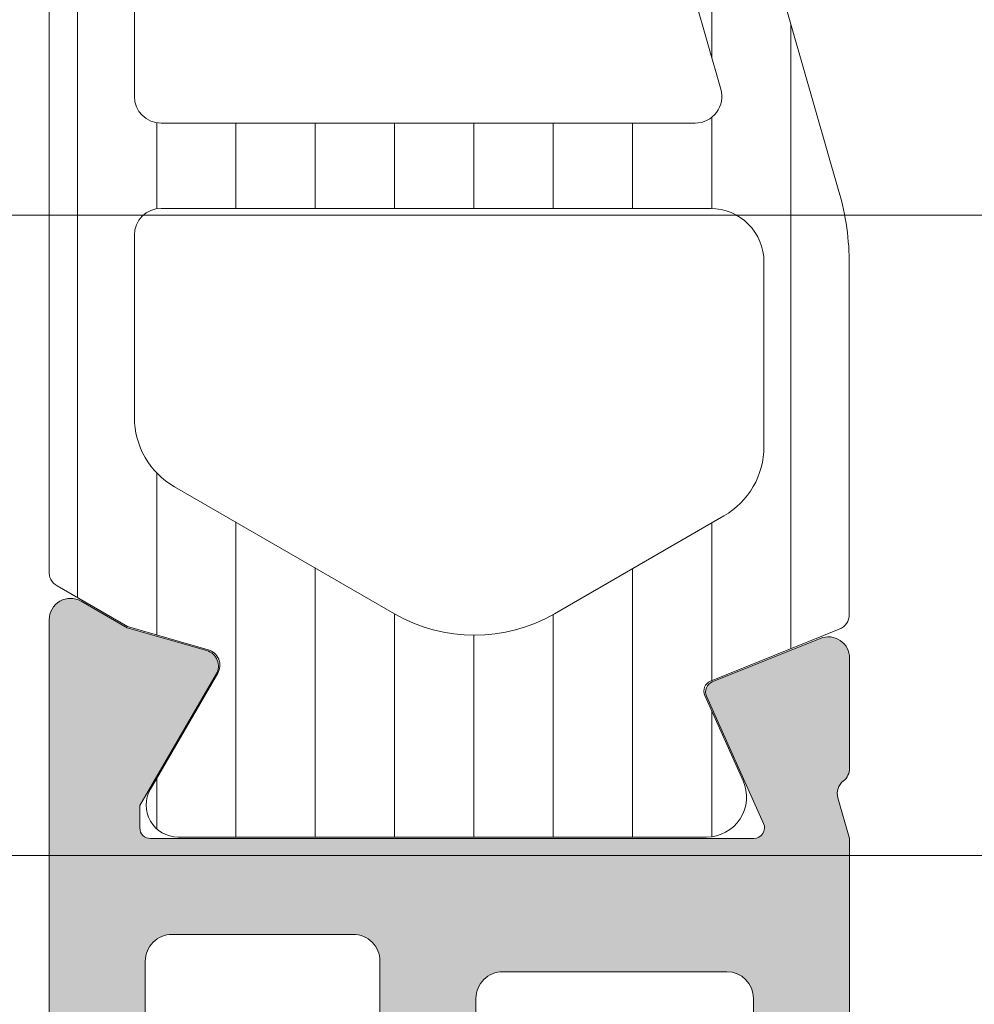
# Model space of a CAD drawing. Header units: millimetres. Extents: x 213386 to 506888, y 183055 to 450952.
# Tile 926 of 1056: x 393818 to 393836, y 342604 to 342623. Entities that reach past the tile are written whole.
import ezdxf

# ---------------------------------------------------------------- set-up
doc = ezdxf.new("R2010")
doc.units = ezdxf.units.MM
doc.layers.add('FASÁDA DETAILNÍ', color=255, linetype='Continuous', lineweight=0)
doc.layers.add('NOVA', color=255, linetype='Continuous', lineweight=0)

# ---------------------------------------------------------------- blocks, each defined once
blk = doc.blocks.new('A$C69D17D4D')
at = {"layer": 'FASÁDA DETAILNÍ'}
h = blk.add_hatch(dxfattribs=at)
h.set_pattern_fill('ANSI37', color=256, scale=0.48, angle=270, style=0)
h.set_pattern_definition([(315, (-4111.994716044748, 24886.81811234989), (1.077630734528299, 1.077630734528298), []), (44.99999999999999, (-4111.994716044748, 24886.81811234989), (-1.077630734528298, 1.077630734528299), [])])
edge = h.paths.add_edge_path(flags=16)
edge.add_line((-4111.330422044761, 24890.21938934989), (-4109.937568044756, 24890.11964534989))
edge.add_arc((-4109.894710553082, 24890.71811226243), 0.599999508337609, 265.9039194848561, 360.0000083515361)
edge.add_arc((-4109.894710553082, 24890.71811243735), 0.5999995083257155, 359.9999916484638, 454.0960805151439)
edge.add_line((-4109.937568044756, 24891.31657934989), (-4111.330422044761, 24891.21683534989))
edge.add_arc((-4111.294707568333, 24890.71811234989), 0.5000001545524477, 94.09606439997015, 265.9039356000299)
edge = h.paths.add_edge_path(flags=16)
edge.add_arc((-4114.494715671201, 24892.31810897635), 0.4999996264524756, 269.9999571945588, 360.0000428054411)
edge.add_line((-4113.994716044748, 24892.3181093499), (-4113.994716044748, 24895.9117943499))
edge.add_arc((-4114.494716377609, 24895.91179436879), 0.5000003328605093, 359.9999978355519, 473.2180266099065)
edge.add_line((-4114.691832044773, 24896.37130034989), (-4121.022934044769, 24893.6554223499))
edge.add_arc((-4120.8258181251, 24893.19591700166), 0.4999998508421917, 113.2180817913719, 182.5001106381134)
edge.add_line((-4121.325342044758, 24893.17410634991), (-4121.287016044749, 24892.29629934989))
edge.add_arc((-4120.787492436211, 24892.31810883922), 0.499999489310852, 182.4999791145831, 270.0000448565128)
edge.add_line((-4120.787492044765, 24891.8181093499), (-4114.494716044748, 24891.8181093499))
edge = h.paths.add_edge_path(flags=16)
edge.add_line((-4119.902878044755, 24866.7641903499), (-4111.006025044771, 24862.61552034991))
edge.add_arc((-4110.794715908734, 24863.06867409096), 0.499999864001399, 244.9999920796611, 360.0000296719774)
edge.add_line((-4110.294716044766, 24863.0686743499), (-4110.294716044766, 24872.41810934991))
edge.add_arc((-4110.794715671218, 24872.41810972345), 0.4999996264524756, 359.9999571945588, 450.0000428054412)
edge.add_line((-4110.794716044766, 24872.91810934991), (-4119.918639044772, 24872.91810934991))
edge.add_arc((-4119.918638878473, 24872.41810928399), 0.5000000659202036, 90.00001905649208, 182.5000272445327)
edge.add_line((-4120.418163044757, 24872.3962993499), (-4120.191093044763, 24867.19553534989))
edge.add_arc((-4119.691567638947, 24867.2173450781), 0.5000012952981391, 182.4999974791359, 244.9999080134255)
edge = h.paths.add_edge_path(flags=16)
edge.add_arc((-4110.794715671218, 24875.61810897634), 0.4999996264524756, 269.9999571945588, 360.0000428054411)
edge.add_line((-4110.294716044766, 24875.61810934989), (-4110.294716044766, 24882.8181093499))
edge.add_arc((-4110.794715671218, 24882.81810972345), 0.4999996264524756, 359.9999571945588, 450.0000428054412)
edge.add_line((-4110.794716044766, 24883.3181093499), (-4111.994716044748, 24883.3181093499))
edge.add_arc((-4111.99471753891, 24885.31810785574), 1.999998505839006, 179.9999571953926, 270.00004280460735, ccw=False)
edge.add_line((-4113.994716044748, 24885.3181093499), (-4113.994716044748, 24889.11810934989))
edge.add_arc((-4114.494715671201, 24889.11810972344), 0.4999996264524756, 359.9999571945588, 450.0000428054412)
edge.add_line((-4114.494716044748, 24889.61810934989), (-4120.647777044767, 24889.61810934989))
edge.add_arc((-4120.647776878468, 24889.11810928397), 0.5000000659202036, 90.00001905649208, 182.5000272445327)
edge.add_line((-4121.147301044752, 24889.09629934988), (-4120.907166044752, 24883.59629934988))
edge.add_arc((-4120.407642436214, 24883.6181088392), 0.499999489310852, 182.4999791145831, 270.0000448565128)
edge.add_line((-4120.407642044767, 24883.11810934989), (-4115.094716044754, 24883.11810934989))
edge.add_arc((-4115.094716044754, 24882.01810934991), 1.099999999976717, -90, 90, ccw=False)
edge.add_line((-4115.094716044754, 24880.91810934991), (-4120.26792704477, 24880.91810934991))
edge.add_arc((-4120.26792687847, 24880.41810928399), 0.5000000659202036, 90.00001905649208, 182.5000272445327)
edge.add_line((-4120.767451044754, 24880.3962993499), (-4120.557878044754, 24875.59629934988))
edge.add_arc((-4120.058354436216, 24875.6181088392), 0.499999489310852, 182.4999791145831, 270.0000448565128)
edge.add_line((-4120.05835404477, 24875.11810934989), (-4110.794716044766, 24875.11810934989))
edge = h.paths.add_edge_path()
edge.add_line((-4112.181173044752, 24860.4050563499), (-4120.96903904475, 24864.50290534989))
edge.add_ellipse((-4119.70118155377, 24867.22183071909), major_axis=(-3.000002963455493, 0), ratio=1, start_angle=2.500058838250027, end_angle=64.99996937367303, ccw=False)
edge.add_line((-4122.698329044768, 24867.0909693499), (-4122.72666304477, 24867.7399193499))
edge.add_ellipse((-4123.226186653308, 24867.71810986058), major_axis=(-0.499999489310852, 0), ratio=1, start_angle=182.4999791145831, end_angle=270.0000448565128)
edge.add_line((-4123.226187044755, 24868.21810934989), (-4124.19471604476, 24868.21810934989))
edge.add_ellipse((-4124.19471611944, 24868.31810927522), major_axis=(-0.0999999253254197, 0), ratio=1, start_angle=-4.278876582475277e-05, end_angle=90.00004278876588, ccw=False)
edge.add_line((-4124.294716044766, 24868.3181093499), (-4124.294716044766, 24868.91810934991))
edge.add_ellipse((-4124.194716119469, 24868.91810942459), major_axis=(-0.09999992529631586, 0), ratio=1, start_angle=-90.00004280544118, end_angle=4.278876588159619e-05, ccw=False)
edge.add_line((-4124.19471604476, 24869.01810934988), (-4123.29167804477, 24869.01810934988))
edge.add_ellipse((-4123.29167821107, 24869.51810941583), major_axis=(-0.5000000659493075, 0), ratio=1, start_angle=90.00001905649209, end_angle=182.5000272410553)
edge.add_line((-4122.792154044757, 24869.53991934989), (-4123.185992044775, 24878.44021334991))
edge.add_ellipse((-4123.685503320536, 24878.41810924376), major_axis=(-0.5000001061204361, 0), ratio=1, start_angle=182.5337692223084, end_angle=270.0000829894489)
edge.add_line((-4123.685504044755, 24878.91810934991), (-4124.294716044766, 24878.91810934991))
edge.add_ellipse((-4124.294716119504, 24879.0181092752), major_axis=(-0.0999999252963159, 0), ratio=1, start_angle=-4.278876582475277e-05, end_angle=90.00004282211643, ccw=False)
edge.add_line((-4124.394716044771, 24879.01810934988), (-4124.394716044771, 24879.61810934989))
edge.add_ellipse((-4124.294716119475, 24879.61810942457), major_axis=(-0.09999992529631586, 0), ratio=1, start_angle=-90.00004280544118, end_angle=4.278876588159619e-05, ccw=False)
edge.add_line((-4124.294716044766, 24879.71810934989), (-4123.765154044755, 24879.71810934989))
edge.add_ellipse((-4123.765153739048, 24880.21810984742), major_axis=(-0.5000004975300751, 0), ratio=1, start_angle=89.99996496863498, end_angle=182.533697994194)
edge.add_line((-4123.265642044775, 24880.2402133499), (-4123.776298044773, 24891.7804383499))
edge.add_ellipse((-4124.27582264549, 24891.75862881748), major_axis=(-0.5000004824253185, 0), ratio=1, start_angle=182.4999790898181, end_angle=273.2170573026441)
edge.add_line((-4124.303882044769, 24892.2578413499), (-4129.437625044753, 24891.96927834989))
edge.add_ellipse((-4129.322069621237, 24891.55886034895), major_axis=(-0.4263754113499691, 0), ratio=1, start_angle=-74.27514552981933, end_angle=69.24102762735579)
edge.add_line((-4129.473193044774, 24891.16016534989), (-4129.240590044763, 24891.16140534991))
edge.add_line((-4129.240590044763, 24891.16140534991), (-4127.358011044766, 24891.45954334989))
edge.add_line((-4127.358011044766, 24891.45954334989), (-4124.508726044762, 24891.05911734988))
edge.add_ellipse((-4124.550476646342, 24890.76203675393), major_axis=(-0.2999999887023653, 0), ratio=1, start_angle=145.4022536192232, end_angle=262.00025595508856, ccw=False)
edge.add_ellipse((-4126.773047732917, 24892.29515014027), major_axis=(-3.000047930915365, 0), ratio=1, start_angle=71.99157541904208, end_angle=145.4023587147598, ccw=False)
edge.add_line((-4127.700533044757, 24889.44207134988), (-4129.955424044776, 24890.07564734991))
edge.add_ellipse((-4129.794494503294, 24890.85085985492), major_axis=(-0.7917403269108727, 0), ratio=1, start_angle=6.798346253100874, end_angle=78.27231020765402, ccw=False)
edge.add_line((-4130.580668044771, 24890.75713734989), (-4130.581889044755, 24891.81534734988))
edge.add_ellipse((-4129.402802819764, 24891.68622310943), major_axis=(-1.186135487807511, 0), ratio=1, start_angle=288.65557644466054, end_angle=353.7503218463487, ccw=False)
edge.add_line((-4129.782222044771, 24892.8100373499), (-4126.540882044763, 24893.90437034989))
edge.add_line((-4126.540882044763, 24893.90437034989), (-4118.491087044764, 24896.7941483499))
edge.add_line((-4118.491087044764, 24896.7941483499), (-4108.593210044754, 24901.12695734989))
edge.add_ellipse((-4108.39493997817, 24900.66794836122), major_axis=(-0.5000002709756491, 0), ratio=1, start_angle=180.0665763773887, end_angle=293.36204948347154, ccw=False)
edge.add_line((-4107.89494004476, 24900.6685293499), (-4107.894305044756, 24900.12182834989))
edge.add_ellipse((-4108.394305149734, 24900.12124807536), major_axis=(-0.5000004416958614, 0), ratio=1, start_angle=113.92082453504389, end_angle=180.0664945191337, ccw=False)
edge.add_line((-4108.191568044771, 24899.6641943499), (-4111.395571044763, 24898.26243834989))
edge.add_ellipse((-4110.994716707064, 24897.34629727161), major_axis=(-0.999999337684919, 0), ratio=1, start_angle=-66.36838527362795, end_angle=5.281060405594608e-05)
edge.add_line((-4111.994716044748, 24897.34629634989), (-4111.994716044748, 24892.11835434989))
edge.add_line((-4111.994716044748, 24892.11835434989), (-4110.195237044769, 24892.11834534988))
edge.add_line((-4110.195237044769, 24892.11834534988), (-4110.057295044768, 24892.63314634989))
edge.add_ellipse((-4109.780141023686, 24892.5183810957), major_axis=(-0.2999756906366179, 0), ratio=1, start_angle=247.4964333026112, end_angle=337.5062997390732, ccw=False)
edge.add_line((-4109.665328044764, 24892.79551534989), (-4108.395201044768, 24891.94634834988))
edge.add_ellipse((-4108.894921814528, 24891.08048416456), major_axis=(-0.9997207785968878, 0), ratio=1, start_angle=179.9923881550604, end_angle=240.00923930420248, ccw=False)
edge.add_line((-4107.895201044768, 24891.0803513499), (-4107.895232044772, 24890.3559903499))
edge.add_ellipse((-4108.894969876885, 24890.35619840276), major_axis=(-0.9997378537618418, 0), ratio=1, start_angle=119.99132494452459, end_angle=179.9880763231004, ccw=False)
edge.add_line((-4108.395232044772, 24889.4903243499), (-4109.665328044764, 24888.64115734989))
edge.add_ellipse((-4109.780139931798, 24888.91830484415), major_axis=(-0.2999875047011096, 0), ratio=1, start_angle=22.4986038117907, end_angle=112.50240616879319, ccw=False)
edge.add_line((-4110.057295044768, 24888.80351134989), (-4110.195267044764, 24889.3183273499))
edge.add_line((-4110.195267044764, 24889.3183273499), (-4111.994716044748, 24889.3183353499))
edge.add_line((-4111.994716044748, 24889.3183353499), (-4111.994716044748, 24886.11810834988))
edge.add_ellipse((-4111.694716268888, 24886.11810812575), major_axis=(-0.2999997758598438, 0), ratio=1, start_angle=-4.280544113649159e-05, end_angle=90.00004280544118)
edge.add_line((-4111.69471604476, 24885.81810834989), (-4108.394720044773, 24885.81810834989))
edge.add_ellipse((-4108.394719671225, 24885.31810872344), major_axis=(-0.4999996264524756, 0), ratio=1, start_angle=179.9999571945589, end_angle=270.0000428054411, ccw=False)
edge.add_line((-4107.894720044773, 24885.31810834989), (-4107.894720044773, 24858.4204863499))
edge.add_line((-4107.894720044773, 24858.4204863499), (-4109.445112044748, 24857.52536834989))
edge.add_ellipse((-4109.695112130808, 24857.95838090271), major_axis=(-0.4999999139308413, 0), ratio=1, start_angle=6.334934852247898e-05, end_angle=120.00001708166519, ccw=False)
edge.add_line((-4110.195112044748, 24857.95838034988), (-4111.892483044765, 24857.95838034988))
edge.add_line((-4111.892483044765, 24857.95838034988), (-4111.892483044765, 24859.95190234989))
edge.add_ellipse((-4112.39248330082, 24859.95190269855), major_axis=(-0.5000002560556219, 0), ratio=1, start_angle=179.9999600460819, end_angle=244.9998714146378)
h = blk.add_hatch(dxfattribs=at)
h.set_pattern_fill('ANSI37', color=256, scale=0.48, angle=270, style=0)
h.set_pattern_definition([(315, (-4111.994715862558, 24886.81811234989), (1.077630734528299, 1.077630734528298), []), (44.99999999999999, (-4111.994715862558, 24886.81811234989), (-1.077630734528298, 1.077630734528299), [])])
edge = h.paths.add_edge_path(flags=16)
edge.add_line((-4111.330421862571, 24890.21938934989), (-4109.937567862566, 24890.11964534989))
edge.add_arc((-4109.894710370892, 24890.71811226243), 0.599999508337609, 265.9039194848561, 360.0000083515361)
edge.add_arc((-4109.894710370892, 24890.71811243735), 0.5999995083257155, 359.9999916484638, 454.0960805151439)
edge.add_line((-4109.937567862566, 24891.31657934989), (-4111.330421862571, 24891.21683534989))
edge.add_arc((-4111.294707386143, 24890.71811234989), 0.5000001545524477, 94.09606439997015, 265.9039356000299)
edge = h.paths.add_edge_path(flags=16)
edge.add_arc((-4114.494715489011, 24892.31810897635), 0.4999996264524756, 269.9999571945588, 360.0000428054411)
edge.add_line((-4113.994715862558, 24892.3181093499), (-4113.994715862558, 24895.9117943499))
edge.add_arc((-4114.494716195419, 24895.91179436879), 0.5000003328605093, 359.9999978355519, 473.2180266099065)
edge.add_line((-4114.691831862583, 24896.37130034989), (-4121.02293386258, 24893.6554223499))
edge.add_arc((-4120.82581794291, 24893.19591700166), 0.4999998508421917, 113.2180817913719, 182.5001106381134)
edge.add_line((-4121.325341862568, 24893.17410634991), (-4121.287015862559, 24892.29629934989))
edge.add_arc((-4120.787492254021, 24892.31810883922), 0.499999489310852, 182.4999791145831, 270.0000448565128)
edge.add_line((-4120.787491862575, 24891.8181093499), (-4114.494715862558, 24891.8181093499))
edge = h.paths.add_edge_path(flags=16)
edge.add_line((-4119.902877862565, 24866.7641903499), (-4111.006024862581, 24862.61552034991))
edge.add_arc((-4110.794715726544, 24863.06867409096), 0.499999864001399, 244.9999920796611, 360.0000296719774)
edge.add_line((-4110.294715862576, 24863.0686743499), (-4110.294715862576, 24872.41810934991))
edge.add_arc((-4110.794715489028, 24872.41810972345), 0.4999996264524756, 359.9999571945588, 450.0000428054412)
edge.add_line((-4110.794715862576, 24872.91810934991), (-4119.918638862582, 24872.91810934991))
edge.add_arc((-4119.918638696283, 24872.41810928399), 0.5000000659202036, 90.00001905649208, 182.5000272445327)
edge.add_line((-4120.418162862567, 24872.3962993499), (-4120.191092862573, 24867.19553534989))
edge.add_arc((-4119.691567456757, 24867.2173450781), 0.5000012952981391, 182.4999974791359, 244.9999080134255)
edge = h.paths.add_edge_path(flags=16)
edge.add_arc((-4110.794715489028, 24875.61810897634), 0.4999996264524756, 269.9999571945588, 360.0000428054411)
edge.add_line((-4110.294715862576, 24875.61810934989), (-4110.294715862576, 24882.8181093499))
edge.add_arc((-4110.794715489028, 24882.81810972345), 0.4999996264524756, 359.9999571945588, 450.0000428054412)
edge.add_line((-4110.794715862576, 24883.3181093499), (-4111.994715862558, 24883.3181093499))
edge.add_arc((-4111.99471735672, 24885.31810785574), 1.999998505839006, 179.9999571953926, 270.00004280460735, ccw=False)
edge.add_line((-4113.994715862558, 24885.3181093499), (-4113.994715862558, 24889.11810934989))
edge.add_arc((-4114.494715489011, 24889.11810972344), 0.4999996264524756, 359.9999571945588, 450.0000428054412)
edge.add_line((-4114.494715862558, 24889.61810934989), (-4120.647776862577, 24889.61810934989))
edge.add_arc((-4120.647776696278, 24889.11810928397), 0.5000000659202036, 90.00001905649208, 182.5000272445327)
edge.add_line((-4121.147300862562, 24889.09629934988), (-4120.907165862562, 24883.59629934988))
edge.add_arc((-4120.407642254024, 24883.6181088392), 0.499999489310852, 182.4999791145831, 270.0000448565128)
edge.add_line((-4120.407641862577, 24883.11810934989), (-4115.094715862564, 24883.11810934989))
edge.add_arc((-4115.094715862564, 24882.01810934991), 1.099999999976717, -90, 90, ccw=False)
edge.add_line((-4115.094715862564, 24880.91810934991), (-4120.26792686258, 24880.91810934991))
edge.add_arc((-4120.26792669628, 24880.41810928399), 0.5000000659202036, 90.00001905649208, 182.5000272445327)
edge.add_line((-4120.767450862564, 24880.3962993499), (-4120.557877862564, 24875.59629934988))
edge.add_arc((-4120.058354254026, 24875.6181088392), 0.499999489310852, 182.4999791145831, 270.0000448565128)
edge.add_line((-4120.05835386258, 24875.11810934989), (-4110.794715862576, 24875.11810934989))
edge = h.paths.add_edge_path()
edge.add_line((-4112.181172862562, 24860.4050563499), (-4120.96903886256, 24864.50290534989))
edge.add_ellipse((-4119.70118137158, 24867.22183071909), major_axis=(-3.000002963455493, 0), ratio=1, start_angle=2.500058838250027, end_angle=64.99996937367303, ccw=False)
edge.add_line((-4122.698328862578, 24867.0909693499), (-4122.72666286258, 24867.7399193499))
edge.add_ellipse((-4123.226186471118, 24867.71810986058), major_axis=(-0.499999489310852, 0), ratio=1, start_angle=182.4999791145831, end_angle=270.0000448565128)
edge.add_line((-4123.226186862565, 24868.21810934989), (-4124.19471586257, 24868.21810934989))
edge.add_ellipse((-4124.19471593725, 24868.31810927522), major_axis=(-0.0999999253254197, 0), ratio=1, start_angle=-4.278876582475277e-05, end_angle=90.00004278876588, ccw=False)
edge.add_line((-4124.294715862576, 24868.3181093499), (-4124.294715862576, 24868.91810934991))
edge.add_ellipse((-4124.194715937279, 24868.91810942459), major_axis=(-0.09999992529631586, 0), ratio=1, start_angle=-90.00004280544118, end_angle=4.278876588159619e-05, ccw=False)
edge.add_line((-4124.19471586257, 24869.01810934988), (-4123.29167786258, 24869.01810934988))
edge.add_ellipse((-4123.29167802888, 24869.51810941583), major_axis=(-0.5000000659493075, 0), ratio=1, start_angle=90.00001905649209, end_angle=182.5000272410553)
edge.add_line((-4122.792153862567, 24869.53991934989), (-4123.185991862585, 24878.44021334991))
edge.add_ellipse((-4123.685503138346, 24878.41810924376), major_axis=(-0.5000001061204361, 0), ratio=1, start_angle=182.5337692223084, end_angle=270.0000829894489)
edge.add_line((-4123.685503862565, 24878.91810934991), (-4124.294715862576, 24878.91810934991))
edge.add_ellipse((-4124.294715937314, 24879.0181092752), major_axis=(-0.0999999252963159, 0), ratio=1, start_angle=-4.278876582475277e-05, end_angle=90.00004282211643, ccw=False)
edge.add_line((-4124.394715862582, 24879.01810934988), (-4124.394715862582, 24879.61810934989))
edge.add_ellipse((-4124.294715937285, 24879.61810942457), major_axis=(-0.09999992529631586, 0), ratio=1, start_angle=-90.00004280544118, end_angle=4.278876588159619e-05, ccw=False)
edge.add_line((-4124.294715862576, 24879.71810934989), (-4123.765153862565, 24879.71810934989))
edge.add_ellipse((-4123.765153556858, 24880.21810984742), major_axis=(-0.5000004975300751, 0), ratio=1, start_angle=89.99996496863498, end_angle=182.533697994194)
edge.add_line((-4123.265641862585, 24880.2402133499), (-4123.776297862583, 24891.7804383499))
edge.add_ellipse((-4124.2758224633, 24891.75862881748), major_axis=(-0.5000004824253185, 0), ratio=1, start_angle=182.4999790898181, end_angle=273.2170573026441)
edge.add_line((-4124.303881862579, 24892.2578413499), (-4129.437624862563, 24891.96927834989))
edge.add_ellipse((-4129.322069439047, 24891.55886034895), major_axis=(-0.4263754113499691, 0), ratio=1, start_angle=-74.27514552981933, end_angle=69.24102762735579)
edge.add_line((-4129.473192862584, 24891.16016534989), (-4129.240589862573, 24891.16140534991))
edge.add_line((-4129.240589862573, 24891.16140534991), (-4127.358010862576, 24891.45954334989))
edge.add_line((-4127.358010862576, 24891.45954334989), (-4124.508725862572, 24891.05911734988))
edge.add_ellipse((-4124.550476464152, 24890.76203675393), major_axis=(-0.2999999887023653, 0), ratio=1, start_angle=145.4022536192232, end_angle=262.00025595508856, ccw=False)
edge.add_ellipse((-4126.773047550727, 24892.29515014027), major_axis=(-3.000047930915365, 0), ratio=1, start_angle=71.99157541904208, end_angle=145.4023587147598, ccw=False)
edge.add_line((-4127.700532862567, 24889.44207134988), (-4129.955423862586, 24890.07564734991))
edge.add_ellipse((-4129.794494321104, 24890.85085985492), major_axis=(-0.7917403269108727, 0), ratio=1, start_angle=6.798346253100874, end_angle=78.27231020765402, ccw=False)
edge.add_line((-4130.580667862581, 24890.75713734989), (-4130.581888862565, 24891.81534734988))
edge.add_ellipse((-4129.402802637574, 24891.68622310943), major_axis=(-1.186135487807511, 0), ratio=1, start_angle=288.65557644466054, end_angle=353.7503218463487, ccw=False)
edge.add_line((-4129.782221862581, 24892.8100373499), (-4126.540881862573, 24893.90437034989))
edge.add_line((-4126.540881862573, 24893.90437034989), (-4118.491086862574, 24896.7941483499))
edge.add_line((-4118.491086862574, 24896.7941483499), (-4108.593209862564, 24901.12695734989))
edge.add_ellipse((-4108.39493979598, 24900.66794836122), major_axis=(-0.5000002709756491, 0), ratio=1, start_angle=180.0665763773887, end_angle=293.36204948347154, ccw=False)
edge.add_line((-4107.89493986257, 24900.6685293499), (-4107.894304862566, 24900.12182834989))
edge.add_ellipse((-4108.394304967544, 24900.12124807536), major_axis=(-0.5000004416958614, 0), ratio=1, start_angle=113.92082453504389, end_angle=180.0664945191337, ccw=False)
edge.add_line((-4108.191567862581, 24899.6641943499), (-4111.395570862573, 24898.26243834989))
edge.add_ellipse((-4110.994716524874, 24897.34629727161), major_axis=(-0.999999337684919, 0), ratio=1, start_angle=-66.36838527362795, end_angle=5.281060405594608e-05)
edge.add_line((-4111.994715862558, 24897.34629634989), (-4111.994715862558, 24892.11835434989))
edge.add_line((-4111.994715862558, 24892.11835434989), (-4110.195236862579, 24892.11834534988))
edge.add_line((-4110.195236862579, 24892.11834534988), (-4110.057294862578, 24892.63314634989))
edge.add_ellipse((-4109.780140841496, 24892.5183810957), major_axis=(-0.2999756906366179, 0), ratio=1, start_angle=247.4964333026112, end_angle=337.5062997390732, ccw=False)
edge.add_line((-4109.665327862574, 24892.79551534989), (-4108.395200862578, 24891.94634834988))
edge.add_ellipse((-4108.894921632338, 24891.08048416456), major_axis=(-0.9997207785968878, 0), ratio=1, start_angle=179.9923881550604, end_angle=240.00923930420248, ccw=False)
edge.add_line((-4107.895200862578, 24891.0803513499), (-4107.895231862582, 24890.3559903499))
edge.add_ellipse((-4108.894969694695, 24890.35619840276), major_axis=(-0.9997378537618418, 0), ratio=1, start_angle=119.99132494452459, end_angle=179.9880763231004, ccw=False)
edge.add_line((-4108.395231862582, 24889.4903243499), (-4109.665327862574, 24888.64115734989))
edge.add_ellipse((-4109.780139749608, 24888.91830484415), major_axis=(-0.2999875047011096, 0), ratio=1, start_angle=22.4986038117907, end_angle=112.50240616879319, ccw=False)
edge.add_line((-4110.057294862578, 24888.80351134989), (-4110.195266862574, 24889.3183273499))
edge.add_line((-4110.195266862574, 24889.3183273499), (-4111.994715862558, 24889.3183353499))
edge.add_line((-4111.994715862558, 24889.3183353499), (-4111.994715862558, 24886.11810834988))
edge.add_ellipse((-4111.694716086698, 24886.11810812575), major_axis=(-0.2999997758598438, 0), ratio=1, start_angle=-4.280544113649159e-05, end_angle=90.00004280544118)
edge.add_line((-4111.69471586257, 24885.81810834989), (-4108.394719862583, 24885.81810834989))
edge.add_ellipse((-4108.394719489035, 24885.31810872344), major_axis=(-0.4999996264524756, 0), ratio=1, start_angle=179.9999571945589, end_angle=270.0000428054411, ccw=False)
edge.add_line((-4107.894719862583, 24885.31810834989), (-4107.894719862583, 24858.4204863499))
edge.add_line((-4107.894719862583, 24858.4204863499), (-4109.445111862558, 24857.52536834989))
edge.add_ellipse((-4109.695111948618, 24857.95838090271), major_axis=(-0.4999999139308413, 0), ratio=1, start_angle=6.334934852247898e-05, end_angle=120.00001708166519, ccw=False)
edge.add_line((-4110.195111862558, 24857.95838034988), (-4111.892482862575, 24857.95838034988))
edge.add_line((-4111.892482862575, 24857.95838034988), (-4111.892482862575, 24859.95190234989))
edge.add_ellipse((-4112.39248311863, 24859.95190269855), major_axis=(-0.5000002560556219, 0), ratio=1, start_angle=179.9999600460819, end_angle=244.9998714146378)
h = blk.add_hatch(dxfattribs=at)
h.set_pattern_fill('ANSI31', color=256, scale=0.468, angle=225, style=0)
h.set_pattern_definition([(270, (-4141.994715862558, 24904.81811234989), (1.4859, -5.150371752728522e-16), [])])
edge = h.paths.add_edge_path(flags=16)
edge.add_line((-4139.646615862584, 24886.7296343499), (-4137.423905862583, 24888.01299634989))
edge.add_ellipse((-4136.424033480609, 24886.28127138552), major_axis=(-1.999654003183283, 0), ratio=1, start_angle=240.0000457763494, end_angle=300.0015014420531, ccw=False)
edge.add_line((-4135.424207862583, 24888.01302334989), (-4134.294689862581, 24887.36089534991))
edge.add_ellipse((-4135.7946929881, 24884.76281514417), major_axis=(-3.000005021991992, 0), ratio=1, start_angle=196.0000547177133, end_angle=239.9999864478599, ccw=False)
edge.add_line((-4132.910903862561, 24885.5897313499), (-4131.858255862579, 24881.91870934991))
edge.add_ellipse((-4132.338886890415, 24881.780890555), major_axis=(-0.5000002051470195, 0), ratio=1, start_angle=89.99920104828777, end_angle=196.0000072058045, ccw=False)
edge.add_line((-4132.338893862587, 24881.28089034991), (-4139.896646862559, 24881.2810003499))
edge.add_ellipse((-4139.896637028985, 24881.78100018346), major_axis=(-0.4999998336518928, 0), ratio=1, start_angle=-0.0008212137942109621, end_angle=89.99887315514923, ccw=False)
edge.add_line((-4140.39663686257, 24881.7810073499), (-4140.39658086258, 24885.4306563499))
edge.add_ellipse((-4138.896581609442, 24885.43061688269), major_axis=(-1.499999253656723, 0), ratio=1, start_angle=300.0015272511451, end_angle=359.99849246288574, ccw=False)
edge = h.paths.add_edge_path(flags=16)
edge.add_line((-4139.896664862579, 24879.68099834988), (-4131.593334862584, 24879.6808713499))
edge.add_ellipse((-4131.593343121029, 24879.18087106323), major_axis=(-0.5000002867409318, 0), ratio=1, start_angle=195.9999439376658, end_angle=269.99905365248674, ccw=False)
edge.add_line((-4131.112711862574, 24879.31868934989), (-4129.405784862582, 24873.36592734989))
edge.add_ellipse((-4129.886415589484, 24873.22810832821), major_axis=(-0.4999999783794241, 0), ratio=1, start_angle=89.99905197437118, end_angle=196.0000416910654, ccw=False)
edge.add_line((-4129.886423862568, 24872.7281083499), (-4139.896777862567, 24872.72827834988))
edge.add_ellipse((-4139.896765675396, 24873.22827853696), major_axis=(-0.5000001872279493, 0), ratio=1, start_angle=-0.0008952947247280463, end_angle=89.99860345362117, ccw=False)
edge.add_line((-4140.396765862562, 24873.22828634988), (-4140.396675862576, 24879.18100634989))
edge.add_ellipse((-4139.89667558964, 24879.180998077), major_axis=(-0.5000002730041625, 0), ratio=1, start_angle=269.99877077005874, end_angle=359.9990519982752, ccw=False)
edge = h.paths.add_edge_path(flags=16)
edge.add_line((-4129.347628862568, 24865.36397434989), (-4132.524018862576, 24863.53008534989))
edge.add_ellipse((-4134.024018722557, 24866.12816509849), major_axis=(-3.000002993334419, 0), ratio=1, start_angle=59.99850824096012, end_angle=119.999963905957, ccw=False)
edge.add_line((-4135.524087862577, 24863.53012534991), (-4139.646970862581, 24865.9106203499))
edge.add_ellipse((-4138.896935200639, 24867.20963863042), major_axis=(-1.500000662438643, 0), ratio=1, start_angle=-0.0015171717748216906, end_angle=59.99844168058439, ccw=False)
edge.add_line((-4140.396935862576, 24867.2096783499), (-4140.396844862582, 24870.62829234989))
edge.add_ellipse((-4139.896845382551, 24870.62827886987), major_axis=(-0.4999994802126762, 0), ratio=1, start_angle=269.9985653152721, end_angle=359.9984553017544, ccw=False)
edge.add_line((-4139.896832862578, 24871.1282783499), (-4129.597517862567, 24871.12809734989))
edge.add_ellipse((-4129.59753620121, 24870.12809701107), major_axis=(-1.000000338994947, 0), ratio=1, start_angle=179.9984724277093, end_angle=269.9989492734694, ccw=False)
edge.add_line((-4128.597535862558, 24870.12807034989), (-4128.597628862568, 24866.66297234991))
edge.add_ellipse((-4130.097628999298, 24866.66301253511), major_axis=(-1.500000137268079, 0), ratio=1, start_angle=120.0000030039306, end_angle=179.9984650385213, ccw=False)
edge = h.paths.add_edge_path()
edge.add_line((-4126.997760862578, 24863.51616834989), (-4126.997538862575, 24870.06923134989))
edge.add_arc((-4131.99753656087, 24870.06939821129), 4.999997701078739, 359.9980879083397, 376.0000237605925)
edge.add_line((-4127.191230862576, 24871.44758634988), (-4131.459841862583, 24886.33400434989))
edge.add_arc((-4130.979211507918, 24886.4718228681), 0.4999994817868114, 89.99992604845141, 195.9999979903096, ccw=False)
edge.add_line((-4130.97921086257, 24886.97182234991), (-4127.095836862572, 24886.97182234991))
edge.add_arc((-4127.095816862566, 24887.97182234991), 1.0000000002, 269.998854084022, 449.998854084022)
edge.add_line((-4127.095796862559, 24888.97182234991), (-4131.79413286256, 24888.97201034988))
edge.add_line((-4131.79413286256, 24888.97201034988), (-4131.79413286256, 24889.12806234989))
edge.add_arc((-4132.094132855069, 24889.12806292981), 0.2999999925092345, 359.999889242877, 428.0261541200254)
edge.add_line((-4131.981877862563, 24889.40626934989), (-4134.393779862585, 24890.37945634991))
edge.add_arc((-4134.318943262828, 24890.56492759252), 0.2000002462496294, 155.8590177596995, 248.0262022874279, ccw=False)
edge.add_line((-4134.501451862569, 24890.64672434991), (-4133.784951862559, 24892.24540934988))
edge.add_arc((-4134.469357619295, 24892.55214761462), 0.7499997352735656, 335.8589415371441, 450.000018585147)
edge.add_line((-4134.469357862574, 24893.3021473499), (-4139.576906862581, 24893.3021473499))
edge.add_arc((-4139.576906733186, 24892.7021475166), 0.5999998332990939, 90.00001235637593, 210.1429248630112)
edge.add_line((-4140.095771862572, 24892.40085234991), (-4138.834555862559, 24890.22889534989))
edge.add_arc((-4139.093988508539, 24890.07824707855), 0.3000003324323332, -73.99993093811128, 30.143030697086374, ccw=False)
edge.add_line((-4139.011296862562, 24889.78986834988), (-4140.525768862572, 24889.3556013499))
edge.add_line((-4140.525768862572, 24889.3556013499), (-4141.846540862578, 24888.5930533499))
edge.add_arc((-4141.696540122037, 24888.3332462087), 0.2999999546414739, 120.000168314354, 182.4633047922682)
edge.add_line((-4141.99626286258, 24888.3203523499), (-4141.99626286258, 24864.33069834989))
edge.add_arc((-4141.696927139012, 24864.31074367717), 0.3000001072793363, 176.1861237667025, 239.9998522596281)
edge.add_line((-4141.846927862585, 24864.0509363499), (-4140.526121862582, 24863.28836834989))
edge.add_line((-4140.526121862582, 24863.28836834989), (-4139.01165086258, 24862.85410134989))
edge.add_arc((-4139.094342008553, 24862.56572223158), 0.3000005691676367, -30.142918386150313, 74.00004324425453, ccw=False)
edge.add_line((-4138.834908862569, 24862.4150743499), (-4140.096124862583, 24860.2431183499))
edge.add_arc((-4139.57725944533, 24859.94182268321), 0.6000003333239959, 149.8570476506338, 269.999960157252)
edge.add_line((-4139.577259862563, 24859.3418223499), (-4129.673659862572, 24859.3418223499))
edge.add_arc((-4129.673659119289, 24860.09182240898), 0.7500000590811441, 269.9999432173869, 384.141020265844)
edge.add_line((-4128.989252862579, 24860.39856034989), (-4129.705752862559, 24861.99724534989))
edge.add_arc((-4129.523244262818, 24862.07904210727), 0.2000002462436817, 111.9737977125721, 204.1409822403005, ccw=False)
edge.add_line((-4129.598080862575, 24862.26451334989), (-4127.185505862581, 24863.23797234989))
edge.add_arc((-4127.297760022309, 24863.51617820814), 0.2999991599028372, 291.9737385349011, 359.9981172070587)
h = blk.add_hatch(color=256, dxfattribs=at)
edge = h.paths.add_edge_path(flags=16)
edge.add_ellipse((-4136.294664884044, 24829.51812637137), major_axis=(-0.4999740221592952, 0), ratio=1, start_angle=89.99702292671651, end_angle=180.0029770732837, ccw=False)
edge.add_line((-4136.29469086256, 24829.01815234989), (-4154.29469086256, 24829.01815234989))
edge.add_ellipse((-4154.294716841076, 24829.51812637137), major_axis=(-0.4999740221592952, 0), ratio=1, start_angle=-0.002977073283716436, end_angle=90.00297707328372, ccw=False)
edge.add_line((-4154.79469086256, 24829.51815234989), (-4154.79469086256, 24842.01815234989))
edge.add_ellipse((-4154.294669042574, 24842.0181305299), major_axis=(-0.5000218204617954, 0), ratio=1, start_angle=270.0025002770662, end_angle=359.9974997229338, ccw=False)
edge.add_line((-4154.29469086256, 24842.51815234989), (-4141.691639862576, 24842.51815234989))
edge.add_ellipse((-4141.691638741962, 24844.01815122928), major_axis=(-1.499998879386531, 0), ratio=1, start_angle=89.99995719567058, end_angle=180.0000428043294)
edge.add_line((-4140.191639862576, 24844.01815234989), (-4140.191639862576, 24857.01814034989))
edge.add_ellipse((-4139.691640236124, 24857.01814072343), major_axis=(-0.4999996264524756, 0), ratio=1, start_angle=-90.00004280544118, end_angle=4.2805441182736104e-05, ccw=False)
edge.add_line((-4139.691639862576, 24857.51814034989), (-4136.29469086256, 24857.51814034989))
edge.add_ellipse((-4136.294690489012, 24857.01814072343), major_axis=(-0.4999996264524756, 0), ratio=1, start_angle=179.9999571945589, end_angle=270.0000428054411, ccw=False)
edge.add_line((-4135.79469086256, 24857.01814034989), (-4135.79469086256, 24829.51815234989))
edge = h.paths.add_edge_path()
edge.add_line((-4106.994695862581, 24828.3181403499), (-4106.994695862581, 24831.3181403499))
edge.add_line((-4106.994695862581, 24831.3181403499), (-4108.994695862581, 24831.3181403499))
edge.add_arc((-4108.994721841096, 24830.81816632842), 0.4999740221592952, 89.99702292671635, 180.0029770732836)
edge.add_line((-4109.494695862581, 24830.8181403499), (-4109.494695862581, 24830.3181403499))
edge.add_line((-4109.494695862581, 24830.3181403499), (-4108.494695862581, 24830.3181403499))
edge.add_line((-4108.494695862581, 24830.3181403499), (-4108.494695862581, 24829.3181403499))
edge.add_arc((-4109.494759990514, 24829.31820447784), 1.000064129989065, 270.0036740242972, 359.9963259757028, ccw=False)
edge.add_line((-4109.494695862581, 24828.3181403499), (-4113.494695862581, 24828.3181403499))
edge.add_arc((-4113.494665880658, 24829.31817033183), 1.00002998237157, 180.0017177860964, 269.9982822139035, ccw=False)
edge.add_line((-4114.494695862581, 24829.3181403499), (-4114.494695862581, 24830.3181403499))
edge.add_line((-4114.494695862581, 24830.3181403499), (-4113.494695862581, 24830.3181403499))
edge.add_line((-4113.494695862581, 24830.3181403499), (-4113.494695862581, 24830.8181403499))
edge.add_arc((-4113.994701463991, 24830.81813474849), 0.5000056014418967, 0.0006418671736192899, 89.99935813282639)
edge.add_line((-4113.994695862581, 24831.3181403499), (-4116.794698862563, 24831.3181403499))
edge.add_arc((-4116.794698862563, 24830.8181403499), 0.5, 90, 270)
edge.add_line((-4116.794698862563, 24830.3181403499), (-4116.494695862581, 24830.3181403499))
edge.add_arc((-4116.494706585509, 24829.81812962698), 0.5000107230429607, 0.00122873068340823, 89.99877126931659, ccw=False)
edge.add_line((-4115.994695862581, 24829.8181403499), (-4115.994695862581, 24829.3181403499))
edge.add_arc((-4116.49476378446, 24829.31820827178), 0.5000679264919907, 270.00778221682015, 359.9922177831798, ccw=False)
edge.add_line((-4116.494695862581, 24828.8181403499), (-4127.79469086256, 24828.8181403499))
edge.add_arc((-4127.794669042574, 24829.31816216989), 0.5000218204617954, 180.0025002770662, 269.99749972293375, ccw=False)
edge.add_line((-4128.29469086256, 24829.3181403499), (-4128.29469086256, 24829.8181403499))
edge.add_arc((-4127.794753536, 24829.81820302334), 0.4999373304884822, 89.99281725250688, 180.0071827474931, ccw=False)
edge.add_line((-4127.79469086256, 24830.3181403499), (-4127.494687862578, 24830.3181403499))
edge.add_arc((-4127.494750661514, 24830.81820314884), 0.5000628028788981, 270.0071953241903, 359.9928046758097)
edge.add_line((-4126.994687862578, 24830.8181403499), (-4126.994687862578, 24835.3181403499))
edge.add_arc((-4127.494693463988, 24835.31813474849), 0.5000056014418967, 0.0006418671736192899, 89.99935813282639)
edge.add_line((-4127.494687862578, 24835.8181403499), (-4128.29469086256, 24835.8181403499))
edge.add_arc((-4128.294716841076, 24835.31816632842), 0.4999740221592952, 89.99702292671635, 180.0029770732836)
edge.add_line((-4128.79469086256, 24835.3181403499), (-4128.79469086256, 24833.3181403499))
edge.add_arc((-4129.294758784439, 24833.31820827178), 0.5000679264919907, 270.00778221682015, 359.9922177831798, ccw=False)
edge.add_line((-4129.29469086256, 24832.8181403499), (-4129.79469086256, 24832.8181403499))
edge.add_arc((-4129.794753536, 24832.31820302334), 0.4999373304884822, 89.99281725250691, 180.0071827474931)
edge.add_line((-4130.29469086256, 24832.3181403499), (-4130.29469086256, 24829.3181403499))
edge.add_arc((-4130.794745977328, 24829.31819546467), 0.5000551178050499, 270.0063149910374, 359.9936850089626, ccw=False)
edge.add_line((-4130.79469086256, 24828.8181403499), (-4132.494687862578, 24828.8181403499))
edge.add_arc((-4132.494719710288, 24830.31810850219), 1.499968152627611, 179.9987834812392, 270.00121651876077, ccw=False)
edge.add_line((-4133.994687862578, 24830.3181403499), (-4133.994687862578, 24856.3181403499))
edge.add_arc((-4133.494708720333, 24856.31816120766), 0.4999791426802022, 89.99760977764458, 180.0023902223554, ccw=False)
edge.add_line((-4133.494687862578, 24856.8181403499), (-4129.29469086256, 24856.8181403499))
edge.add_arc((-4129.29469646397, 24856.31813474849), 0.5000056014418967, 0.000641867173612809, 89.99935813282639, ccw=False)
edge.add_line((-4128.79469086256, 24856.3181403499), (-4128.79469086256, 24854.3181403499))
edge.add_arc((-4128.294669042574, 24854.31816216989), 0.5000218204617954, 180.0025002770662, 269.9974997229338)
edge.add_line((-4128.29469086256, 24853.8181403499), (-4127.494687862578, 24853.8181403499))
edge.add_arc((-4127.494740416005, 24854.31819290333), 0.5000525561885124, 270.0060215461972, 359.9939784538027)
edge.add_line((-4126.994687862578, 24854.3181403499), (-4126.994687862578, 24859.31814134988))
edge.add_line((-4126.994687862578, 24859.31814134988), (-4127.212008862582, 24860.07603034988))
edge.add_arc((-4126.92363044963, 24860.15872166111), 0.2999999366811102, 127.9048146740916, 196.0000242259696, ccw=False)
edge.add_arc((-4127.292240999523, 24860.63214150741), 0.300000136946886, 307.9047180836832, 359.999969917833)
edge.add_line((-4126.992240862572, 24860.6321413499), (-4126.992242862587, 24862.69628834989))
edge.add_arc((-4127.392242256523, 24862.69628880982), 0.3999993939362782, 359.9999341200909, 471.9737695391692)
edge.add_line((-4127.541914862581, 24863.0672303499), (-4129.565143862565, 24862.2508693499))
edge.add_arc((-4129.490307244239, 24862.06539908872), 0.199999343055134, 111.9739078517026, 204.1410923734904)
edge.add_line((-4129.67281486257, 24861.98360234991), (-4128.604494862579, 24859.5999173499))
edge.add_arc((-4128.787002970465, 24859.51812064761), 0.1999997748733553, -90.81990060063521, 24.1410254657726, ccw=False)
edge.add_line((-4128.789864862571, 24859.31814134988), (-4140.093944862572, 24859.3181403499))
edge.add_arc((-4140.102376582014, 24859.50955484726), 0.1916001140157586, 178.9555499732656, 272.5222218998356, ccw=False)
edge.add_line((-4140.293944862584, 24859.5130473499), (-4140.293944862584, 24859.93363134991))
edge.add_line((-4140.293944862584, 24859.93363134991), (-4138.862209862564, 24862.39924334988))
edge.add_arc((-4139.121546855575, 24862.55005504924), 0.2999997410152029, 329.820803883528, 434.0000282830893)
edge.add_line((-4139.038855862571, 24862.83843334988), (-4140.531016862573, 24863.26630434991))
edge.add_line((-4140.531016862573, 24863.26630434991), (-4141.394291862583, 24863.76471634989))
edge.add_arc((-4141.594291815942, 24863.41830610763), 0.4000000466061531, 60.00001156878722, 179.9999652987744)
edge.add_line((-4141.99429186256, 24863.41830634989), (-4141.993944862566, 24859.31037534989))
edge.add_line((-4141.993944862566, 24859.31037534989), (-4141.991639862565, 24844.81831834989))
edge.add_arc((-4142.491639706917, 24844.81814022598), 0.4999998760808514, -90.00001783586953, 0.02041150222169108, ccw=False)
edge.add_line((-4142.491639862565, 24844.3181403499), (-4147.894681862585, 24844.3181403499))
edge.add_arc((-4147.894682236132, 24844.81813997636), 0.4999996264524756, 179.9999571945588, 270.0000428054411, ccw=False)
edge.add_line((-4148.394681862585, 24844.8181403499), (-4148.394681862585, 24847.3181403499))
edge.add_arc((-4148.894681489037, 24847.31814072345), 0.4999996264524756, 359.9999571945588, 450.0000428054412)
edge.add_line((-4148.894681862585, 24847.8181403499), (-4150.194684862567, 24847.8181403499))
edge.add_arc((-4150.194705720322, 24847.31816120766), 0.4999791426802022, 89.99760977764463, 180.0023902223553)
edge.add_line((-4150.694684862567, 24847.3181403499), (-4150.694684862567, 24846.8181403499))
edge.add_line((-4150.694684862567, 24846.8181403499), (-4149.694684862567, 24846.8181403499))
edge.add_line((-4149.694684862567, 24846.8181403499), (-4149.694684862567, 24845.3181403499))
edge.add_arc((-4150.694716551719, 24845.31817203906), 1.000031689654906, 270.0018155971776, 359.99818440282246, ccw=False)
edge.add_line((-4150.694684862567, 24844.3181403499), (-4154.694684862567, 24844.3181403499))
edge.add_arc((-4154.694615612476, 24845.31820959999), 1.000069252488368, 180.0039674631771, 269.99603253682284, ccw=False)
edge.add_line((-4155.694684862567, 24845.3181403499), (-4155.694684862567, 24846.8181403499))
edge.add_line((-4155.694684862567, 24846.8181403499), (-4154.694684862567, 24846.8181403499))
edge.add_line((-4154.694684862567, 24846.8181403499), (-4154.694684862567, 24847.3181403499))
edge.add_arc((-4155.194658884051, 24847.31816632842), 0.4999740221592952, 359.9970229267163, 450.0029770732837)
edge.add_line((-4155.194684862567, 24847.8181403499), (-4156.494687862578, 24847.8181403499))
edge.add_arc((-4156.494682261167, 24847.31813474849), 0.5000056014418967, 90.0006418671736, 179.9993581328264)
edge.add_line((-4156.994687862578, 24847.3181403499), (-4156.994687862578, 24828.3181403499))
edge.add_arc((-4155.494717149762, 24828.31811106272), 1.49997071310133, 179.9988812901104, 270.0011187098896)
edge.add_line((-4155.494687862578, 24826.8181403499), (-4108.494695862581, 24826.8181403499))
edge.add_arc((-4108.494756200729, 24828.31820068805), 1.50006033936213, 270.0023046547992, 359.9976953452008)
for p, q in [((-2188.499921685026, 24871.00002419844), (-4147.169215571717, 24871.00002419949)), ((-4147.169215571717, 24859.00002260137), (-2229.500121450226, 24859.00001934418))]:
    blk.add_line(p, q, dxfattribs=at)
for points in [[(-4141.99626286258, 24888.3203523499), (-4141.99626286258, 24864.33069834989), (-4141.99626286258, 24864.33069834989, 0.285866), (-4141.846927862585, 24864.0509363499), (-4140.526121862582, 24863.28836834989), (-4139.01165086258, 24862.85410134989), (-4139.01165086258, 24862.85410134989, -0.488505), (-4138.834908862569, 24862.4150743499), (-4140.096124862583, 24860.2431183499), (-4140.096124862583, 24860.2431183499, 0.578182), (-4139.577259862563, 24859.3418223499), (-4129.673659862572, 24859.3418223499), (-4129.673659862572, 24859.3418223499, 0.543753), (-4128.989252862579, 24860.39856034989), (-4129.705752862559, 24861.99724534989), (-4129.705752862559, 24861.99724534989, -0.425336), (-4129.598080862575, 24862.26451334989), (-4127.185505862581, 24863.23797234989), (-4127.185505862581, 24863.23797234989, 0.305847), (-4126.997760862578, 24863.51616834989), (-4126.997760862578, 24863.51616834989), (-4126.997538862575, 24870.06923134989), (-4126.997538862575, 24870.06923134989, 0.0699353), (-4127.191230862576, 24871.44758634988), (-4131.459841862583, 24886.33400434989)], [(-4133.994687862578, 24830.3181403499), (-4133.994687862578, 24856.3181403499), (-4133.994687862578, 24856.3181403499, -0.414238), (-4133.494687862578, 24856.8181403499), (-4129.29469086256, 24856.8181403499), (-4129.29469086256, 24856.8181403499, -0.414207), (-4128.79469086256, 24856.3181403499), (-4128.79469086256, 24854.3181403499)], [(-4126.994687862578, 24854.3181403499), (-4126.994687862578, 24859.31814134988), (-4127.212008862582, 24860.07603034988), (-4127.212008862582, 24860.07603034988, -0.306185), (-4127.107935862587, 24860.3954313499, 0.231306), (-4126.992240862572, 24860.6321413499), (-4126.992242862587, 24862.69628834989), (-4126.992242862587, 24862.69628834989, 0.531563), (-4127.541914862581, 24863.0672303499), (-4129.565143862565, 24862.2508693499), (-4129.565143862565, 24862.2508693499, 0.425336), (-4129.67281486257, 24861.98360234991), (-4128.604494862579, 24859.5999173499), (-4128.604494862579, 24859.5999173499, -0.548397), (-4128.789864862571, 24859.31814134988), (-4140.093944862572, 24859.3181403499), (-4140.093944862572, 24859.3181403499, -0.432566), (-4140.293944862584, 24859.5130473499), (-4140.293944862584, 24859.93363134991), (-4138.862209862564, 24862.39924334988), (-4138.862209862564, 24862.39924334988, 0.488701), (-4139.038855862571, 24862.83843334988), (-4140.531016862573, 24863.26630434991), (-4141.394291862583, 24863.76471634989), (-4141.394291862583, 24863.76471634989, 0.57735), (-4141.99429186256, 24863.41830634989), (-4141.993944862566, 24859.31037534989), (-4141.991639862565, 24844.81831834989)]]:
    blk.add_lwpolyline(points, format="xyb", dxfattribs=at)
at = {"layer": 'FASÁDA DETAILNÍ', "extrusion": (0, 0, -1)}
for points in [[(4139.896664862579, 24879.68099834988), (4131.593334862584, 24879.6808713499), (4131.593334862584, 24879.6808713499, 0.334591), (4131.112711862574, 24879.31868934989), (4129.405784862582, 24873.36592734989), (4129.405784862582, 24873.36592734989, 0.498587), (4129.886423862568, 24872.7281083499), (4139.896777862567, 24872.72827834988), (4139.896777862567, 24872.72827834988, 0.414211), (4140.396765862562, 24873.22828634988), (4140.396675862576, 24879.18100634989), (4140.396675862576, 24879.18100634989, 0.414215), (4139.896664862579, 24879.68099834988)], [(4129.347628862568, 24865.36397434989), (4132.524018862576, 24863.53008534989), (4132.524018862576, 24863.53008534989, 0.267956), (4135.524087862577, 24863.53012534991), (4139.646970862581, 24865.9106203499), (4139.646970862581, 24865.9106203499, 0.267949), (4140.396935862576, 24867.2096783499), (4140.396844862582, 24870.62829234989), (4140.396844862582, 24870.62829234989, 0.414213), (4139.896832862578, 24871.1282783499), (4129.597517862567, 24871.12809734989), (4129.597517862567, 24871.12809734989, 0.414216), (4128.597535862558, 24870.12807034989), (4128.597628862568, 24866.66297234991), (4128.597628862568, 24866.66297234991, 0.267942), (4129.347628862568, 24865.36397434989)], [(4135.79469086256, 24829.51815234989, 0.414244), (4136.29469086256, 24829.01815234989), (4154.29469086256, 24829.01815234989), (4154.29469086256, 24829.01815234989, 0.414244), (4154.79469086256, 24829.51815234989), (4154.79469086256, 24842.01815234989), (4154.79469086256, 24842.01815234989, 0.414188), (4154.29469086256, 24842.51815234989), (4141.691639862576, 24842.51815234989), (4141.691639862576, 24842.51815234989, -0.414214), (4140.191639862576, 24844.01815234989), (4140.191639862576, 24857.01814034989), (4140.191639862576, 24857.01814034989, 0.414214), (4139.691639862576, 24857.51814034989), (4136.29469086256, 24857.51814034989), (4136.29469086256, 24857.51814034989, 0.414214), (4135.79469086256, 24857.01814034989), (4135.79469086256, 24829.51815234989)]]:
    blk.add_lwpolyline(points, format="xyb", close=True, dxfattribs=at)

msp = doc.modelspace()

# ---------------------------------------------------------------- block references
at = {"layer": 'NOVA', "ltscale": 300}
msp.add_blockref('A$C69D17D4D', (397960.6382589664, 317748.1544064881), dxfattribs=at)

doc.saveas('drawing.dxf')
